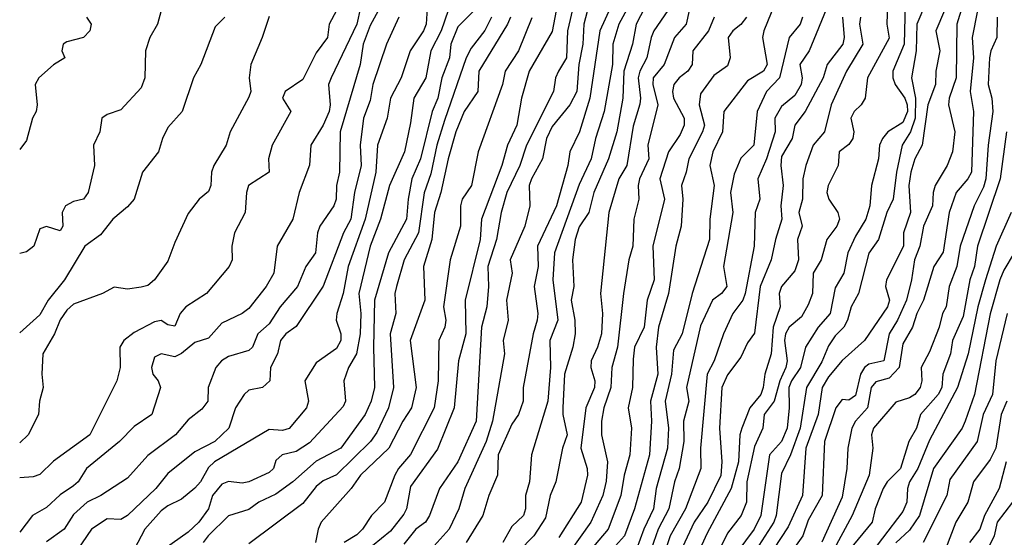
# Model space of a CAD drawing. Header units: metres. Extents: x -51132 to -49532, y -231222 to -229437.
# Tile 312 of 656: x -51132 to -51059, y -229812 to -229773. Entities that reach past the tile are written whole.
import ezdxf

# ---------------------------------------------------------------- set-up
doc = ezdxf.new("R2010")
doc.units = ezdxf.units.M
for name, color, linetype in [('CONTOUR_HALF', 8, 'Continuous'), ('CONTOUR_INDEX', 1, 'Continuous'), ('CONTOUR_INTER', 3, 'Continuous')]:
    doc.layers.add(name, color=color, linetype=linetype)

msp = doc.modelspace()

# ---------------------------------------------------------------- linework, layer by layer
at = {"layer": 'CONTOUR_HALF'}
for points, elevation in [([(-51060.672, -229769.259), (-51062.066, -229773.759), (-51062.103, -229777.759), (-51062.642, -229779.259), (-51062.69, -229779.759), (-51062.205, -229781.759), (-51062.393, -229783.259), (-51062.769, -229784.259), (-51063.658, -229785.759), (-51063.814, -229786.259), (-51063.874, -229787.259), (-51064.546, -229788.759), (-51064.807, -229790.259), (-51065.211, -229791.259), (-51065.417, -229792.759), (-51065.791, -229794.259), (-51066.471, -229795.759), (-51067.082, -229796.759), (-51067.485, -229798.759), (-51068.58, -229799.007), (-51068.9, -229799.259), (-51069.22, -229799.759), (-51069.58, -229801.338), (-51070.08, -229801.68), (-51070.58, -229801.649), (-51071.032, -229802.259), (-51071.886, -229804.759), (-51072.043, -229808.759), (-51073.08, -229810.611), (-51073.498, -229811.759), (-51074.555, -229813.259)], 51.5), ([(-51106.027, -229771.259), (-51106.581, -229773.759), (-51108.487, -229777.759), (-51108.663, -229778.259), (-51108.545, -229779.759), (-51108.622, -229780.259), (-51109.08, -229781.276), (-51109.985, -229782.759), (-51110.08, -229784.244), (-51110.839, -229786.259), (-51111.327, -229788.259), (-51112.482, -229790.259), (-51112.728, -229792.259), (-51113.296, -229793.259), (-51114.58, -229794.887), (-51115.08, -229795.256), (-51116.58, -229795.971), (-51117.58, -229797.089), (-51118.58, -229797.407), (-51119.58, -229798.225), (-51120.08, -229798.47), (-51121.08, -229798.25), (-51121.58, -229798.489), (-51121.8, -229799.259), (-51121.693, -229799.759), (-51121.306, -229800.259), (-51121.134, -229800.759), (-51121.786, -229802.759), (-51123.08, -229803.634), (-51124.17, -229804.759), (-51126.623, -229806.759), (-51127.255, -229807.759), (-51127.58, -229808.063), (-51128.58, -229808.714), (-51129.58, -229809.648), (-51130.63, -229810.259), (-51131.58, -229811.491)], 65.5), ([(-51084.567, -229771.259), (-51085.842, -229773.759), (-51086.133, -229775.259), (-51086.765, -229777.259), (-51086.834, -229779.259), (-51087.28, -229781.759), (-51087.907, -229783.759), (-51088.987, -229786.259), (-51089.37, -229787.759), (-51090.08, -229788.82), (-51090.377, -229789.759), (-51090.582, -229791.259), (-51090.481, -229793.259), (-51090.661, -229794.259), (-51090.39, -229795.759), (-51090.38, -229796.759), (-51090.555, -229797.759), (-51091.167, -229799.759), (-51091.288, -229802.259), (-51091.293, -229802.759), (-51090.956, -229804.259), (-51091.316, -229805.259), (-51091.811, -229807.759), (-51092.227, -229808.759), (-51092.58, -229810.439), (-51093.433, -229811.759), (-51094.58, -229812.933)], 58.5), ([(-51090.465, -229772.259), (-51090.936, -229774.259), (-51091.009, -229776.259), (-51091.611, -229777.259), (-51091.828, -229777.759), (-51091.978, -229778.759), (-51093.981, -229782.759), (-51094.491, -229784.259), (-51095.441, -229786.259), (-51095.874, -229787.759), (-51096.218, -229789.759), (-51096.862, -229791.759), (-51096.793, -229793.259), (-51096.931, -229794.759), (-51097.32, -229796.259), (-51097.724, -229803.259), (-51099.087, -229806.259), (-51100.437, -229808.259), (-51101.187, -229810.259), (-51101.48, -229810.759), (-51102.201, -229811.259), (-51103.08, -229812.379)], 60.5), ([(-51087.639, -229772.259), (-51088.547, -229774.259), (-51089.291, -229779.259), (-51090.061, -229781.759), (-51090.758, -229783.259), (-51090.918, -229784.259), (-51091.762, -229787.259), (-51093.168, -229790.259), (-51093.107, -229791.759), (-51093.424, -229793.259), (-51093.147, -229795.259), (-51093.19, -229795.759), (-51093.493, -229796.759), (-51094.223, -229800.759), (-51094.238, -229801.759), (-51094.58, -229802.746), (-51095.08, -229803.461), (-51096.089, -229805.759), (-51096.126, -229807.259), (-51096.771, -229808.759), (-51097.222, -229810.259), (-51098.456, -229812.259)], 59.5), ([(-51067.197, -229772.259), (-51067.246, -229773.759), (-51067.08, -229774.817), (-51068.677, -229777.759), (-51068.861, -229779.259), (-51069.152, -229779.759), (-51069.674, -229780.259), (-51069.929, -229780.759), (-51069.701, -229781.759), (-51069.765, -229782.259), (-51070.08, -229782.707), (-51070.784, -229783.259), (-51070.875, -229784.259), (-51071.617, -229785.759), (-51071.694, -229786.259), (-51071.548, -229786.759), (-51070.901, -229787.759), (-51070.765, -229788.259), (-51070.953, -229788.759), (-51071.699, -229789.759), (-51072.125, -229791.259), (-51072.715, -229792.259), (-51072.779, -229793.759), (-51073.08, -229794.623), (-51073.58, -229795.504), (-51074.495, -229796.259), (-51074.77, -229796.759), (-51074.837, -229797.259), (-51074.646, -229798.759), (-51074.758, -229799.259), (-51075.196, -229800.259), (-51075.609, -229801.759), (-51076.36, -229802.759), (-51076.454, -229803.759), (-51077.08, -229805.136), (-51077.628, -229807.759), (-51077.674, -229809.259), (-51078.057, -229810.259), (-51079.08, -229811.57), (-51080.58, -229814.669)], 53.5), ([(-51064.384, -229772.259), (-51065.02, -229773.759), (-51065.073, -229775.759), (-51065.422, -229777.759), (-51065.126, -229779.259), (-51065.162, -229780.759), (-51065.502, -229781.759), (-51066.129, -229782.759), (-51066.538, -229784.759), (-51066.774, -229786.759), (-51067.264, -229787.759), (-51067.862, -229789.759), (-51068.58, -229790.767), (-51069.347, -229793.759), (-51069.895, -229794.759), (-51070.184, -229795.759), (-51070.451, -229796.259), (-51071.08, -229796.904), (-51071.58, -229797.655), (-51072.08, -229798.838), (-51073.212, -229800.759), (-51073.687, -229803.759), (-51074.406, -229805.759), (-51075.08, -229807.13), (-51075.467, -229810.259), (-51075.646, -229810.759), (-51078.08, -229814.56)], 52.5), ([(-51121.08, -229772.746), (-51121.358, -229773.759), (-51121.933, -229774.759), (-51122.24, -229775.759), (-51122.303, -229777.759), (-51122.58, -229778.501), (-51124.08, -229780.124), (-51125.08, -229780.484), (-51125.484, -229780.759), (-51125.627, -229781.759), (-51126.117, -229782.759), (-51126.043, -229784.259), (-51126.496, -229786.259), (-51126.848, -229786.759), (-51127.58, -229786.948), (-51128.175, -229787.259), (-51128.433, -229787.759), (-51128.387, -229788.759), (-51128.58, -229789.123), (-51129.58, -229788.804), (-51130.08, -229788.977), (-51130.53, -229790.259), (-51131.08, -229790.674), (-51131.58, -229790.787)], 67.5), ([(-51113.08, -229773.205), (-51113.583, -229774.759), (-51114.431, -229776.759), (-51114.561, -229777.759), (-51114.441, -229778.759), (-51114.58, -229779.2), (-51115.975, -229781.759), (-51116.268, -229782.759), (-51117.175, -229784.259), (-51117.345, -229784.759), (-51117.401, -229785.759), (-51117.58, -229786.2), (-51118.262, -229786.759), (-51119.08, -229787.839), (-51120.08, -229789.978), (-51120.58, -229791.373), (-51121.58, -229792.765), (-51122.08, -229793.182), (-51122.58, -229793.295), (-51123.58, -229793.439), (-51124.58, -229793.289), (-51125.444, -229793.759), (-51127.58, -229794.561), (-51128.08, -229794.996), (-51128.58, -229795.725), (-51128.99, -229796.759), (-51129.863, -229798.259), (-51129.944, -229799.759), (-51129.838, -229800.759), (-51130.101, -229801.759), (-51130.188, -229802.759), (-51130.952, -229804.259), (-51131.58, -229804.865)], 66.5), ([(-51103.451, -229773.259), (-51104.376, -229775.259), (-51105.387, -229778.259), (-51105.58, -229779.449), (-51106.088, -229780.759), (-51106.33, -229782.759), (-51106.243, -229784.259), (-51106.735, -229786.259), (-51107.007, -229788.259), (-51107.552, -229789.259), (-51109.08, -229793.214), (-51111.08, -229796.221), (-51111.85, -229796.759), (-51112.239, -229797.259), (-51112.459, -229798.259), (-51112.971, -229799.259), (-51113.034, -229800.259), (-51113.58, -229800.744), (-51114.58, -229800.954), (-51114.934, -229801.259), (-51115.566, -229802.259), (-51116.069, -229803.759), (-51117.108, -229804.759), (-51118.58, -229805.517), (-51120.58, -229807.143), (-51121.481, -229808.259), (-51123.58, -229810.262), (-51124.08, -229810.543), (-51125.08, -229810.512), (-51126.257, -229811.259), (-51127.954, -229813.759)], 64.5), ([(-51099.788, -229772.759), (-51100.325, -229774.259), (-51101.087, -229775.759), (-51101.461, -229777.759), (-51102.344, -229779.259), (-51102.58, -229781.103), (-51103.036, -229783.259), (-51104.156, -229785.759), (-51104.824, -229788.259), (-51105.583, -229790.259), (-51106.428, -229793.759), (-51106.269, -229795.259), (-51106.328, -229796.759), (-51106.607, -229798.259), (-51107.191, -229799.259), (-51107.528, -229800.259), (-51107.405, -229801.759), (-51107.58, -229802.153), (-51110.08, -229804.856), (-51111.08, -229805.504), (-51112.109, -229805.759), (-51112.58, -229806.166), (-51112.759, -229806.759), (-51113.08, -229807.067), (-51114.58, -229807.763), (-51115.08, -229807.841), (-51116.08, -229807.731), (-51116.58, -229807.934), (-51117.271, -229808.759), (-51117.576, -229809.759), (-51118.282, -229810.759), (-51119.08, -229811.488), (-51120.867, -229812.759)], 63.5), ([(-51096.571, -229773.259), (-51097.08, -229774.251), (-51098.08, -229775.557), (-51098.457, -229776.259), (-51100.08, -229780.931), (-51100.628, -229782.759), (-51101.08, -229784.884), (-51101.58, -229786.289), (-51102.002, -229789.259), (-51103.062, -229791.259), (-51103.634, -229793.259), (-51103.759, -229793.759), (-51103.679, -229795.259), (-51104.09, -229796.759), (-51103.849, -229800.759), (-51104.229, -229802.259), (-51105.08, -229804.1), (-51105.568, -229804.759), (-51108.08, -229807.238), (-51109.08, -229807.687), (-51109.58, -229808.102), (-51110.58, -229809.36), (-51114.58, -229812.361)], 62.5), ([(-51093.58, -229773.301), (-51094.578, -229775.759), (-51095.573, -229777.259), (-51095.758, -229778.259), (-51097.562, -229783.259), (-51098.055, -229785.759), (-51098.758, -229786.759), (-51098.871, -229787.259), (-51098.874, -229788.759), (-51099.646, -229791.259), (-51100.152, -229794.759), (-51099.967, -229795.759), (-51100.032, -229796.259), (-51100.499, -229797.259), (-51100.534, -229800.259), (-51100.827, -229802.259), (-51102.58, -229805.72), (-51103.49, -229806.759), (-51103.763, -229807.259), (-51104.521, -229809.259), (-51105.482, -229810.259), (-51106.153, -229811.259), (-51106.58, -229811.68), (-51107.507, -229812.259)], 61.5), ([(-51081.927, -229772.759), (-51082.132, -229773.759), (-51082.995, -229774.759), (-51083.763, -229776.759), (-51084.582, -229777.759), (-51084.61, -229778.259), (-51084.237, -229779.759), (-51084.975, -229782.759), (-51084.919, -229783.759), (-51085.599, -229785.259), (-51085.703, -229785.759), (-51085.646, -229786.759), (-51086.031, -229788.259), (-51086.085, -229790.259), (-51086.397, -229791.259), (-51086.796, -229793.759), (-51087.227, -229797.759), (-51087.661, -229799.259), (-51087.729, -229800.759), (-51088.245, -229802.259), (-51088.428, -229803.259), (-51088.426, -229804.259), (-51087.984, -229806.259), (-51088.08, -229807.708), (-51088.324, -229808.759), (-51089.212, -229810.759), (-51091.58, -229814.099)], 57.5), ([(-51077.675, -229773.259), (-51078.08, -229773.801), (-51078.686, -229774.259), (-51079.029, -229774.759), (-51078.869, -229776.259), (-51079.08, -229776.852), (-51080.08, -229777.593), (-51081.08, -229778.935), (-51081.175, -229779.759), (-51080.782, -229781.259), (-51080.918, -229781.759), (-51081.953, -229783.759), (-51082.129, -229784.759), (-51082.477, -229785.759), (-51082.396, -229786.759), (-51082.519, -229788.759), (-51082.903, -229790.259), (-51083.463, -229793.759), (-51084.193, -229796.259), (-51084.359, -229797.759), (-51084.237, -229799.759), (-51084.781, -229801.759), (-51084.722, -229803.259), (-51084.872, -229805.759), (-51085.969, -229809.759), (-51086.712, -229811.759), (-51087.595, -229812.759)], 56.5), ([(-51073.506, -229773.259), (-51073.689, -229773.759), (-51074.503, -229774.759), (-51075.221, -229777.759), (-51076.176, -229778.759), (-51076.865, -229780.259), (-51077.132, -229782.759), (-51078.08, -229783.718), (-51078.58, -229784.913), (-51078.841, -229786.259), (-51078.681, -229787.759), (-51079.376, -229791.759), (-51079.121, -229793.259), (-51079.529, -229793.759), (-51080.189, -229794.259), (-51081.08, -229796.177), (-51082.109, -229800.759), (-51081.95, -229801.759), (-51082.341, -229803.259), (-51082.306, -229804.759), (-51082.66, -229806.759), (-51083.006, -229807.759), (-51083.422, -229809.759), (-51084.209, -229811.259), (-51084.737, -229812.759)], 55.5), ([(-51070.555, -229773.259), (-51070.423, -229774.759), (-51070.511, -229775.259), (-51071.67, -229776.759), (-51071.971, -229777.759), (-51073.317, -229780.259), (-51074.079, -229781.259), (-51074.287, -229782.259), (-51075.08, -229783.606), (-51075.123, -229784.259), (-51074.938, -229785.759), (-51075.117, -229787.259), (-51075.039, -229788.259), (-51075.523, -229789.759), (-51075.835, -229791.259), (-51076.646, -229793.259), (-51077.08, -229796.727), (-51077.58, -229797.426), (-51078.08, -229798.492), (-51079.08, -229799.812), (-51079.499, -229800.759), (-51079.661, -229803.759), (-51079.497, -229806.259), (-51079.58, -229807.28), (-51080.534, -229809.259), (-51081.536, -229810.759), (-51083.652, -229815.259)], 54.5), ([(-51059.059, -229773.259), (-51059.09, -229774.759), (-51059.541, -229775.759), (-51059.635, -229776.259), (-51059.74, -229778.259), (-51059.468, -229779.259), (-51059.381, -229780.259), (-51059.746, -229782.759), (-51059.916, -229785.259), (-51060.08, -229785.864), (-51060.788, -229787.259), (-51061.818, -229790.259), (-51062.066, -229791.759), (-51062.641, -229793.259), (-51062.852, -229794.759), (-51063.136, -229795.259), (-51063.381, -229796.259), (-51064.08, -229798.108), (-51064.702, -229799.259), (-51064.67, -229800.259), (-51064.794, -229800.759), (-51065.182, -229801.259), (-51065.58, -229801.509), (-51066.58, -229801.842), (-51068.241, -229803.759), (-51068.393, -229804.259), (-51068.289, -229805.259), (-51068.556, -229807.259), (-51069.838, -229810.259), (-51073.062, -229816.259)], 50.5), ([(-51058.027, -229787.759), (-51059.145, -229790.259), (-51059.942, -229792.759), (-51060.495, -229794.759), (-51061.218, -229798.259), (-51062.02, -229800.759), (-51064.08, -229804.657), (-51064.965, -229806.759), (-51065.562, -229807.759), (-51065.724, -229808.259), (-51065.777, -229809.259), (-51066.08, -229809.955), (-51069.08, -229813.926)], 49.5), ([(-51058.32, -229795.259), (-51059.174, -229798.759), (-51059.428, -229801.259), (-51060.1, -229802.759), (-51060.564, -229804.759), (-51062.58, -229807.592), (-51062.808, -229808.759), (-51064.565, -229812.259)], 48.5), ([(-51058.413, -229806.259), (-51058.917, -229808.259), (-51060.005, -229810.259), (-51060.367, -229811.259), (-51061.112, -229812.259)], 47.5)]:
    msp.add_lwpolyline(points, dxfattribs=dict(at, elevation=elevation))
at = {"layer": 'CONTOUR_INDEX'}
for points, elevation in [([(-51103.356, -229769.759), (-51105.58, -229773.87), (-51106.106, -229775.259), (-51106.312, -229776.759), (-51107.805, -229781.759), (-51107.849, -229784.759), (-51108.069, -229785.759), (-51108.107, -229786.759), (-51108.279, -229787.259), (-51109.312, -229788.759), (-51109.496, -229789.259), (-51109.646, -229790.759), (-51110.362, -229791.759), (-51110.974, -229793.259), (-51112.252, -229794.759), (-51113.08, -229796.017), (-51113.906, -229796.759), (-51114.304, -229797.759), (-51114.58, -229798.007), (-51116.08, -229798.441), (-51116.599, -229798.759), (-51117.037, -229799.259), (-51117.598, -229800.759), (-51117.615, -229801.759), (-51118.08, -229802.358), (-51119.08, -229803.153), (-51120.025, -229804.259), (-51122.08, -229805.789), (-51123.58, -229807.47), (-51125.565, -229808.759), (-51126.575, -229809.259), (-51127.58, -229810.184), (-51128.276, -229811.259), (-51129.58, -229812.209)], 65), ([(-51089.336, -229772.259), (-51089.722, -229773.759), (-51089.798, -229775.259), (-51090.108, -229776.759), (-51090.248, -229778.759), (-51090.772, -229779.759), (-51092.08, -229781.37), (-51092.506, -229782.259), (-51092.801, -229783.759), (-51093.625, -229785.259), (-51093.778, -229785.759), (-51093.746, -229787.259), (-51094.12, -229788.759), (-51095.197, -229791.259), (-51095.059, -229792.259), (-51095.458, -229794.259), (-51095.353, -229795.759), (-51095.704, -229797.259), (-51095.606, -229798.259), (-51096.498, -229803.259), (-51096.971, -229804.759), (-51098.549, -229808.259), (-51099.012, -229809.759), (-51099.728, -229811.259), (-51101.506, -229813.259)], 60), ([(-51071.583, -229772.259), (-51073.011, -229775.759), (-51073.716, -229776.759), (-51073.542, -229777.759), (-51073.599, -229778.259), (-51074.08, -229779.059), (-51075.08, -229779.878), (-51075.551, -229780.759), (-51075.531, -229781.759), (-51076.17, -229783.759), (-51076.815, -229785.259), (-51076.665, -229786.759), (-51077.029, -229787.759), (-51077.088, -229790.259), (-51077.766, -229793.759), (-51077.934, -229794.259), (-51078.67, -229795.259), (-51079.381, -229796.759), (-51080.075, -229798.759), (-51080.581, -229799.759), (-51081.068, -229805.259), (-51081.044, -229806.759), (-51082.185, -229809.759), (-51083.317, -229811.759), (-51083.816, -229813.259)], 55), ([(-51058.379, -229781.759), (-51058.847, -229785.259), (-51060.52, -229790.259), (-51060.743, -229791.759), (-51061.093, -229792.759), (-51061.58, -229795.471), (-51062.375, -229797.259), (-51062.538, -229798.259), (-51063.099, -229799.759), (-51063.169, -229800.759), (-51063.436, -229801.259), (-51064.767, -229802.759), (-51065.056, -229803.759), (-51065.615, -229804.759), (-51066.235, -229806.759), (-51067.231, -229807.759), (-51067.522, -229808.259), (-51068.119, -229809.759), (-51068.34, -229810.759), (-51070.08, -229812.842)], 50)]:
    msp.add_lwpolyline(points, dxfattribs=dict(at, elevation=elevation))
at = {"layer": 'CONTOUR_INTER'}
for points, elevation in [([(-51085.514, -229770.759), (-51087.133, -229773.759), (-51087.583, -229775.259), (-51087.605, -229776.759), (-51088.213, -229780.259), (-51088.856, -229782.259), (-51089.176, -229783.759), (-51090.08, -229785.687), (-51091.902, -229790.759), (-51092.038, -229792.759), (-51091.651, -229795.759), (-51092.264, -229797.259), (-51092.215, -229799.259), (-51092.393, -229801.759), (-51093.605, -229805.759), (-51093.76, -229807.759), (-51094.071, -229808.759), (-51094.048, -229809.759), (-51094.218, -229810.259), (-51095.08, -229811.082), (-51095.752, -229812.259)], 59), ([(-51101.3, -229771.759), (-51101.434, -229773.759), (-51101.618, -229774.259), (-51102.624, -229775.759), (-51103.27, -229777.759), (-51104.068, -229779.259), (-51104.31, -229780.759), (-51105.027, -229782.759), (-51105.165, -229784.759), (-51105.962, -229788.259), (-51107.206, -229791.759), (-51107.589, -229793.759), (-51108.049, -229795.259), (-51108.112, -229795.759), (-51107.75, -229796.759), (-51107.768, -229797.259), (-51108.08, -229797.853), (-51109.58, -229798.928), (-51110.418, -229800.259), (-51110.151, -229801.759), (-51110.311, -229802.259), (-51111.58, -229803.804), (-51112.08, -229803.945), (-51113.08, -229803.873), (-51117.124, -229806.259), (-51117.58, -229806.681), (-51118.169, -229807.759), (-51118.58, -229808.221), (-51119.58, -229809.042), (-51120.58, -229809.526), (-51121.08, -229809.913), (-51122.295, -229811.259), (-51123.08, -229812.778)], 64), ([(-51075.553, -229772.259), (-51076.375, -229774.259), (-51076.468, -229774.759), (-51076.127, -229776.759), (-51076.403, -229777.259), (-51077.58, -229777.982), (-51079.349, -229780.259), (-51079.446, -229781.759), (-51080.156, -229783.259), (-51080.382, -229784.259), (-51080.07, -229785.759), (-51080.381, -229788.259), (-51080.416, -229789.759), (-51081.703, -229793.759), (-51082.436, -229796.759), (-51083.08, -229797.968), (-51083.225, -229799.759), (-51083.688, -229801.759), (-51083.459, -229803.759), (-51083.514, -229805.259), (-51084.37, -229808.259), (-51084.576, -229809.759), (-51085.286, -229811.259), (-51085.822, -229812.759)], 56), ([(-51065.895, -229772.259), (-51065.962, -229775.259), (-51066.799, -229777.259), (-51066.811, -229777.759), (-51066.639, -229778.259), (-51065.928, -229779.259), (-51065.735, -229779.759), (-51065.725, -229780.259), (-51066.08, -229781.066), (-51067.185, -229781.759), (-51067.584, -229782.259), (-51067.796, -229782.759), (-51067.87, -229783.759), (-51068.382, -229785.759), (-51068.528, -229787.259), (-51068.809, -229788.259), (-51069.58, -229789.512), (-51070.151, -229790.759), (-51070.453, -229792.259), (-51071.08, -229793.345), (-51071.464, -229795.259), (-51072.337, -229796.259), (-51073.282, -229797.759), (-51073.662, -229799.259), (-51074.334, -229800.259), (-51074.529, -229800.759), (-51074.492, -229802.259), (-51074.655, -229803.759), (-51075.071, -229804.759), (-51075.963, -229805.759), (-51076.605, -229810.259), (-51077.084, -229811.259), (-51078.962, -229813.759)], 53), ([(-51108.086, -229772.759), (-51108.615, -229773.759), (-51108.759, -229774.759), (-51109.58, -229775.898), (-51110.58, -229777.872), (-51111.899, -229778.759), (-51112.084, -229779.259), (-51111.469, -229780.259), (-51112.862, -229782.759), (-51113.121, -229783.759), (-51113.083, -229784.759), (-51114.601, -229785.759), (-51114.757, -229786.259), (-51114.865, -229787.759), (-51115.656, -229789.259), (-51115.842, -229790.259), (-51115.828, -229791.259), (-51116.045, -229791.759), (-51117.724, -229793.759), (-51119.254, -229794.759), (-51119.684, -229795.259), (-51120.08, -229796.194), (-51120.58, -229796.101), (-51121.08, -229795.766), (-51121.58, -229795.876), (-51123.08, -229796.658), (-51123.854, -229797.259), (-51124.151, -229797.759), (-51124.12, -229799.259), (-51124.379, -229800.259), (-51126.375, -229804.259), (-51129.08, -229806.221), (-51130.08, -229807.208), (-51130.58, -229807.393), (-51131.58, -229807.464)], 66), ([(-51116.351, -229773.259), (-51117.08, -229773.973), (-51118.148, -229776.759), (-51118.677, -229777.759), (-51119.518, -229780.259), (-51120.58, -229781.437), (-51120.998, -229782.259), (-51121.293, -229783.259), (-51122.48, -229784.759), (-51123.084, -229786.759), (-51123.58, -229787.345), (-51124.68, -229788.259), (-51125.58, -229789.415), (-51126.76, -229790.259), (-51128.252, -229792.759), (-51129.46, -229794.259), (-51130.08, -229795.344), (-51131.58, -229796.701)], 67), ([(-51126.62, -229773.259), (-51126.282, -229773.759), (-51126.375, -229774.259), (-51126.836, -229774.759), (-51128.08, -229775.075), (-51128.351, -229775.259), (-51128.449, -229775.759), (-51128.233, -229776.259), (-51129.08, -229776.799), (-51130.172, -229777.759), (-51130.437, -229778.259), (-51130.283, -229779.759), (-51130.357, -229780.259), (-51130.622, -229780.759), (-51131.08, -229782.411), (-51131.58, -229783.08)], 68), ([(-51097.864, -229772.759), (-51099.08, -229773.961), (-51099.605, -229775.259), (-51099.701, -229776.259), (-51100.258, -229777.759), (-51100.574, -229779.259), (-51100.993, -229780.259), (-51101.859, -229783.759), (-51102.483, -229785.259), (-51102.772, -229786.759), (-51102.877, -229788.259), (-51104.215, -229790.759), (-51105.251, -229794.259), (-51105.342, -229797.759), (-51105.259, -229800.759), (-51105.509, -229801.759), (-51105.955, -229802.759), (-51107.764, -229805.259), (-51109.58, -229806.227), (-51111.319, -229807.759), (-51112.58, -229808.658), (-51113.839, -229809.259), (-51114.58, -229809.812), (-51116.08, -229810.269), (-51117.601, -229811.759), (-51117.979, -229812.259)], 63), ([(-51095.177, -229773.259), (-51095.394, -229773.759), (-51097.526, -229777.259), (-51097.587, -229778.759), (-51098.608, -229780.259), (-51099.224, -229781.759), (-51099.806, -229783.759), (-51100.349, -229786.259), (-51100.813, -229787.759), (-51101.002, -229789.759), (-51101.635, -229791.759), (-51101.519, -229794.259), (-51102.606, -229797.259), (-51102.173, -229800.759), (-51102.507, -229802.259), (-51103.165, -229803.259), (-51104.203, -229805.259), (-51106.292, -229807.259), (-51106.988, -229808.259), (-51109.215, -229810.759), (-51109.438, -229811.259), (-51109.629, -229812.259)], 62), ([(-51091.796, -229772.759), (-51092.08, -229774.31), (-51093.791, -229777.259), (-51094.36, -229779.259), (-51094.711, -229781.259), (-51095.395, -229782.759), (-51095.826, -229784.259), (-51097.326, -229788.259), (-51097.424, -229789.759), (-51098.527, -229794.259), (-51098.475, -229796.759), (-51099.029, -229798.759), (-51099.356, -229802.259), (-51100.58, -229805.332), (-51102.58, -229808.112), (-51102.879, -229809.759), (-51103.08, -229810.167), (-51104.08, -229811.407), (-51106.08, -229813.062)], 61), ([(-51083.506, -229772.759), (-51084.544, -229774.259), (-51084.736, -229774.759), (-51085.048, -229776.259), (-51085.576, -229777.259), (-51085.699, -229777.759), (-51085.524, -229779.259), (-51085.58, -229779.71), (-51086.08, -229781.356), (-51086.53, -229784.259), (-51087.134, -229785.259), (-51087.885, -229787.759), (-51088.49, -229793.759), (-51088.34, -229795.259), (-51088.411, -229796.759), (-51088.708, -229797.759), (-51089.192, -229798.759), (-51089.214, -229799.259), (-51088.911, -229800.259), (-51088.934, -229800.759), (-51089.588, -229802.259), (-51089.949, -229805.259), (-51089.495, -229806.759), (-51089.472, -229807.259), (-51089.94, -229809.259), (-51091.58, -229811.881)], 58), ([(-51080.06, -229773.259), (-51080.49, -229774.259), (-51081.643, -229775.759), (-51081.698, -229776.759), (-51082.006, -229777.259), (-51082.659, -229777.759), (-51083.061, -229778.259), (-51083.152, -229778.759), (-51083.08, -229779.259), (-51082.295, -229780.759), (-51082.284, -229781.259), (-51082.58, -229781.967), (-51083.443, -229783.259), (-51084.099, -229785.259), (-51083.757, -229786.759), (-51084.611, -229790.259), (-51084.515, -229792.759), (-51085.037, -229794.259), (-51085.262, -229796.259), (-51085.974, -229797.759), (-51086.08, -229798.637), (-51086.122, -229800.759), (-51086.431, -229802.259), (-51086.192, -229803.759), (-51086.318, -229805.759), (-51086.739, -229807.259), (-51086.983, -229808.759), (-51087.918, -229811.259), (-51089.58, -229813.216)], 57), ([(-51069.215, -229773.259), (-51069.29, -229773.759), (-51069.044, -229775.259), (-51070.247, -229777.259), (-51071.372, -229779.759), (-51071.885, -229781.759), (-51072.728, -229782.759), (-51073.268, -229784.259), (-51073.493, -229785.259), (-51073.52, -229786.759), (-51073.772, -229787.759), (-51073.524, -229788.759), (-51073.891, -229789.759), (-51073.809, -229791.259), (-51074.08, -229792.085), (-51075.067, -229793.259), (-51075.238, -229793.759), (-51075.158, -229794.759), (-51075.677, -229796.259), (-51075.844, -229798.259), (-51076.3, -229799.759), (-51076.431, -229800.759), (-51076.591, -229801.259), (-51077.411, -229802.259), (-51078.009, -229803.759), (-51078.152, -229804.259), (-51078.254, -229806.259), (-51078.813, -229808.259), (-51080.58, -229811.554), (-51081.826, -229814.259)], 54), ([(-51062.969, -229772.759), (-51063.627, -229774.259), (-51063.318, -229775.759), (-51063.611, -229777.259), (-51063.634, -229778.259), (-51064.222, -229779.759), (-51064.64, -229782.759), (-51065.185, -229783.759), (-51065.466, -229784.759), (-51065.615, -229785.759), (-51065.51, -229787.759), (-51066.008, -229789.259), (-51066.011, -229790.259), (-51067.283, -229792.759), (-51067.346, -229793.259), (-51067.069, -229794.259), (-51067.206, -229794.759), (-51068.9, -229797.259), (-51070.58, -229798.733), (-51071.58, -229799.95), (-51072.062, -229800.759), (-51072.34, -229802.759), (-51073.273, -229805.259), (-51073.521, -229808.759), (-51074.58, -229811.096), (-51075.652, -229812.759)], 52), ([(-51060.532, -229772.759), (-51060.917, -229774.759), (-51060.83, -229776.259), (-51061.071, -229778.759), (-51060.833, -229780.259), (-51060.98, -229784.759), (-51061.254, -229785.259), (-51062.117, -229786.259), (-51062.623, -229787.759), (-51063.08, -229790.697), (-51063.767, -229791.759), (-51064.542, -229794.259), (-51065.037, -229795.259), (-51065.349, -229796.259), (-51066.08, -229797.505), (-51066.342, -229799.259), (-51067.08, -229800.067), (-51068.08, -229800.317), (-51068.412, -229800.759), (-51068.681, -229802.259), (-51069.572, -229803.259), (-51069.839, -229803.759), (-51070.149, -229805.259), (-51070.224, -229806.759), (-51070.58, -229808.883), (-51072.08, -229812.242)], 51), ([(-51057.799, -229790.759), (-51058.58, -229792.045), (-51058.869, -229792.759), (-51059.58, -229795.287), (-51060.755, -229801.259), (-51061.433, -229803.259), (-51061.672, -229803.759), (-51063.784, -229806.759), (-51064.843, -229810.259), (-51065.58, -229811.355), (-51066.58, -229812.28)], 49), ([(-51058.344, -229801.759), (-51058.768, -229802.759), (-51059.161, -229805.259), (-51059.58, -229806.102), (-51060.824, -229807.759), (-51061.24, -229809.259), (-51062.129, -229810.759), (-51062.895, -229812.759)], 48), ([(-51057.925, -229809.259), (-51059.073, -229810.759), (-51059.286, -229811.759), (-51060.279, -229813.759)], 47)]:
    msp.add_lwpolyline(points, dxfattribs=dict(at, elevation=elevation))

doc.saveas('drawing.dxf')
